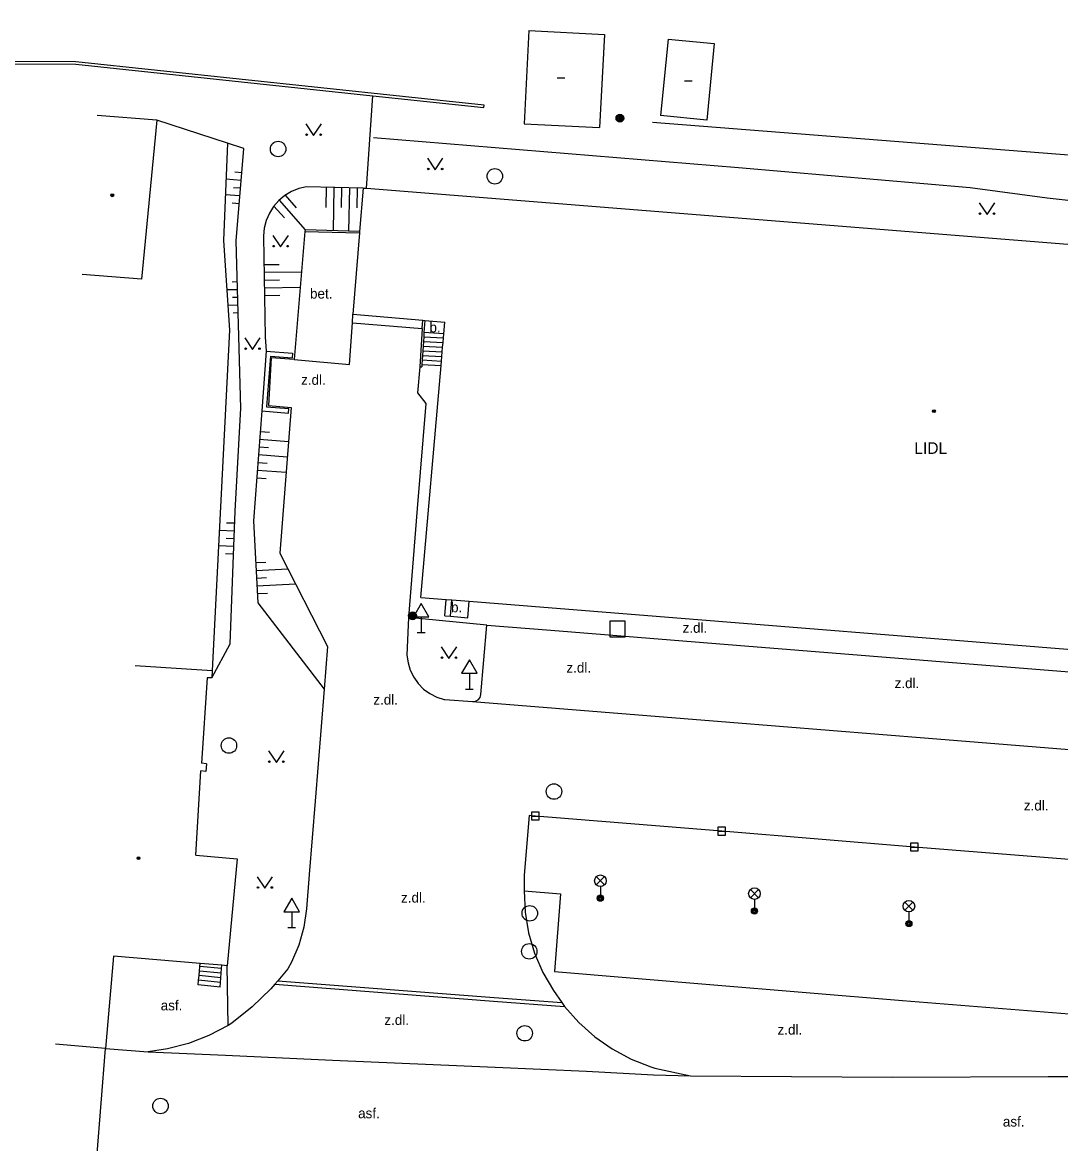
# Model space of a CAD drawing. Extents: x -539244 to -537359, y -1183785 to -1181851.
# Drawn here: x -537581.9 to -537514.8, y -1182319.2 to -1182246.8 of the extents above; entities that cross this region are included whole.
import ezdxf

# ---------------------------------------------------------------- set-up
doc = ezdxf.new("R2010")
doc.units = 0
for name, color, linetype in [('Vrstva 10', 7, 'Continuous'), ('Vrstva 11', 7, 'Continuous'), ('Vrstva 14', 7, 'Continuous'), ('Vrstva 15', 7, 'Continuous'), ('Vrstva 25', 7, 'Continuous'), ('Vrstva 26', 7, 'Continuous'), ('Vrstva 27', 7, 'Continuous'), ('Vrstva 33', 7, 'Continuous'), ('Vrstva 34', 7, 'Continuous'), ('Vrstva 36', 7, 'Continuous'), ('Vrstva 39', 7, 'Continuous'), ('Vrstva 40', 7, 'Continuous'), ('Vrstva 41', 7, 'Continuous'), ('Vrstva 5', 7, 'Continuous'), ('Vrstva 7', 7, 'Continuous'), ('Vrstva 9', 7, 'Continuous')]:
    doc.layers.add(name, color=color, linetype=linetype)

msp = doc.modelspace()

# ---------------------------------------------------------------- linework, layer by layer
at = {"layer": 'Vrstva 10'}
for p, q in [((-537514.03, -1182255.35), (-537541.19, -1182253.23)), ((-537560.118, -1182260.267), (-537563.638, -1182260.167)), ((-537556.075, -1182266.534), (-537556.231, -1182269.01)), ((-537565.823, -1182268.424), (-537566.009, -1182271.513)), ((-537564.354, -1182268.54), (-537565.823, -1182268.424)), ((-537564.354, -1182268.54), (-537560.778, -1182268.85)), ((-537556.231, -1182269.01), (-537556.379, -1182270.687)), ((-537556.379, -1182270.687), (-537555.833, -1182271.376)), ((-537566.009, -1182271.513), (-537564.546, -1182271.633)), ((-537555.833, -1182271.376), (-537556.392, -1182278.164)), ((-537564.546, -1182271.633), (-537565.262, -1182281.056)), ((-537556.392, -1182278.164), (-537556.958, -1182285.194)), ((-537565.262, -1182281.056), (-537562.184, -1182287.069)), ((-537556.958, -1182285.194), (-537557.047, -1182287.143)), ((-537552.287, -1182290.181), (-537551.898, -1182285.7)), ((-537551.898, -1182285.7), (-537547.766, -1182286.026)), ((-537547.766, -1182286.026), (-537535.764, -1182286.999)), ((-537562.184, -1182287.069), (-537562.409, -1182289.825)), ((-537535.764, -1182286.999), (-537523.153, -1182287.995)), ((-537523.153, -1182287.995), (-537510.806, -1182288.98)), ((-537562.409, -1182289.825), (-537562.994, -1182297.074)), ((-537554.612, -1182290.506), (-537552.816, -1182290.624)), ((-537552.816, -1182290.624), (-537536.201, -1182291.954)), ((-537536.201, -1182291.954), (-537523.353, -1182293)), ((-537523.353, -1182293), (-537511.185, -1182293.988)), ((-537562.994, -1182297.074), (-537563.378, -1182301.795)), ((-537549.156, -1182297.999), (-537549.485, -1182301.842)), ((-537548.744, -1182298.029), (-537549.156, -1182297.999)), ((-537536.716, -1182299.002), (-537548.744, -1182298.029)), ((-537524.272, -1182300.032), (-537536.716, -1182299.002)), ((-537511.811, -1182301.041), (-537524.272, -1182300.032)), ((-537563.378, -1182301.795), (-537563.547, -1182304.014)), ((-537549.485, -1182301.842), (-537549.493, -1182302.865)), ((-537549.493, -1182302.865), (-537547.131, -1182303.04)), ((-537547.131, -1182303.04), (-537547.52, -1182308.075)), ((-537547.52, -1182308.075), (-537537.48, -1182308.901)), ((-537537.48, -1182308.901), (-537525.034, -1182309.935)), ((-537525.034, -1182309.935), (-537512.594, -1182310.927)), ((-537577.088, -1182320.112), (-537576.541, -1182313.043)), ((-537576.541, -1182313.043), (-537573.783, -1182313.25)), ((-537573.783, -1182313.25), (-537568.793, -1182313.477)), ((-537568.793, -1182313.477), (-537561.876, -1182313.787)), ((-537561.876, -1182313.787), (-537551.364, -1182314.25)), ((-537551.364, -1182314.25), (-537545.46, -1182314.507)), ((-537545.46, -1182314.507), (-537541.127, -1182314.731)), ((-537541.127, -1182314.731), (-537538.728, -1182314.808)), ((-537541.037, -1182314.309), (-537538.728, -1182314.808)), ((-537538.728, -1182314.808), (-537525.688, -1182314.889)), ((-537525.688, -1182314.889), (-537515.622, -1182314.84)), ((-537515.622, -1182314.84), (-537504.645, -1182314.842))]:
    msp.add_line(p, q, dxfattribs=at)
for points in [[(-537563.638, -1182260.167), (-537563.648, -1182260.274), (-537564.354, -1182268.54)], [(-537560.778, -1182268.85), (-537560.586, -1182266.175), (-537560.546, -1182265.615)], [(-537557.047, -1182287.143), (-537557.058, -1182287.642), (-537556.988, -1182288.137), (-537556.841, -1182288.614), (-537556.62, -1182289.061), (-537556.33, -1182289.468), (-537555.979, -1182289.823), (-537555.576, -1182290.117), (-537555.131, -1182290.344), (-537554.656, -1182290.496), (-537554.612, -1182290.506)], [(-537552.816, -1182290.624), (-537552.623, -1182290.607), (-537552.453, -1182290.514), (-537552.334, -1182290.361), (-537552.287, -1182290.181)], [(-537549.493, -1182302.865), (-537549.424, -1182304.224), (-537549.196, -1182305.567), (-537548.812, -1182306.873), (-537548.277, -1182308.125), (-537547.6, -1182309.305), (-537547.049, -1182310.076)], [(-537563.547, -1182304.014), (-537563.718, -1182305.207), (-537564.045, -1182306.366), (-537564.523, -1182307.472), (-537564.754, -1182307.894)], [(-537564.754, -1182307.894), (-537565.41, -1182308.661), (-537565.602, -1182308.885), (-537565.851, -1182309.176), (-537567.064, -1182310.348), (-537568.383, -1182311.4), (-537568.605, -1182311.558)], [(-537546.881, -1182310.337), (-537545.96, -1182311.365), (-537544.927, -1182312.279), (-537543.794, -1182313.067), (-537542.579, -1182313.72), (-537541.295, -1182314.227), (-537541.037, -1182314.309)], [(-537568.605, -1182311.558), (-537569.856, -1182312.209), (-537571.173, -1182312.714), (-537572.538, -1182313.067), (-537573.783, -1182313.25)]]:
    msp.add_lwpolyline(points, dxfattribs=at)
at = {"layer": 'Vrstva 11'}
for p, q in [((-537563.648, -1182260.274), (-537560.126, -1182260.363)), ((-537560.586, -1182266.175), (-537556.075, -1182266.534)), ((-537556.075, -1182266.534), (-537556.034, -1182266.001)), ((-537555.977, -1182267.072), (-537554.7, -1182267.141)), ((-537554.676, -1182266.87), (-537555.96, -1182266.791)), ((-537556.014, -1182267.671), (-537554.752, -1182267.739)), ((-537555.995, -1182267.371), (-537554.726, -1182267.439)), ((-537566.147, -1182267.99), (-537566.445, -1182271.861)), ((-537566.147, -1182267.99), (-537564.449, -1182268.133)), ((-537565.871, -1182268.314), (-537566.123, -1182271.585)), ((-537565.871, -1182268.314), (-537564.474, -1182268.432)), ((-537564.449, -1182268.133), (-537564.474, -1182268.432)), ((-537556.071, -1182268.568), (-537554.83, -1182268.635)), ((-537556.052, -1182268.269), (-537554.804, -1182268.337)), ((-537556.033, -1182267.969), (-537554.778, -1182268.037)), ((-537556.231, -1182269.01), (-537556.099, -1182269.018)), ((-537556.09, -1182268.868), (-537554.857, -1182268.935)), ((-537566.445, -1182271.861), (-537564.709, -1182271.993)), ((-537566.123, -1182271.585), (-537564.686, -1182271.694)), ((-537564.709, -1182271.993), (-537564.686, -1182271.694)), ((-537554.615, -1182285.094), (-537554.53, -1182284.032)), ((-537554.251, -1182285.123), (-537554.166, -1182284.061)), ((-537553.133, -1182285.213), (-537553.048, -1182284.15)), ((-537551.898, -1182285.7), (-537556.958, -1182285.194)), ((-537554.615, -1182285.094), (-537554.251, -1182285.123)), ((-537554.251, -1182285.123), (-537553.133, -1182285.213)), ((-537569.039, -1182307.879), (-537570.434, -1182307.738)), ((-537568.605, -1182311.558), (-537568.668, -1182307.697)), ((-537569.086, -1182308.478), (-537570.491, -1182308.336)), ((-537569.063, -1182308.179), (-537570.462, -1182308.037)), ((-537569.134, -1182309.076), (-537570.548, -1182308.933)), ((-537569.11, -1182308.777), (-537570.52, -1182308.635)), ((-537565.602, -1182308.885), (-537551.467, -1182309.991)), ((-537565.41, -1182308.661), (-537551.424, -1182309.745)), ((-537551.424, -1182309.745), (-537547.049, -1182310.076)), ((-537551.467, -1182309.991), (-537546.881, -1182310.337)), ((-537547.049, -1182310.076), (-537546.881, -1182310.337))]:
    msp.add_line(p, q, dxfattribs=at)
for points in [[(-537555.91, -1182266.011), (-537555.96, -1182266.791), (-537555.977, -1182267.072), (-537555.995, -1182267.371), (-537556.014, -1182267.671), (-537556.033, -1182267.969), (-537556.052, -1182268.269), (-537556.071, -1182268.568), (-537556.09, -1182268.868), (-537556.099, -1182269.018)], [(-537570.548, -1182308.933), (-537570.52, -1182308.635), (-537570.491, -1182308.336), (-537570.462, -1182308.037), (-537570.434, -1182307.738), (-537570.416, -1182307.551)], [(-537569.134, -1182309.076), (-537569.11, -1182308.777), (-537569.086, -1182308.478), (-537569.063, -1182308.179), (-537569.039, -1182307.879), (-537569.022, -1182307.667)]]:
    msp.add_lwpolyline(points, dxfattribs=at)
at = {"layer": 'Vrstva 14'}
for p, q in [((-537568.661, -1182254.568), (-537568.912, -1182260.844)), ((-537568.085, -1182260.87), (-537567.595, -1182254.917)), ((-537559.894, -1182257.464), (-537563.543, -1182257.389)), ((-537566.323, -1182260.609), (-537566.23, -1182267.082)), ((-537568.912, -1182260.844), (-537568.531, -1182266.643)), ((-537567.79, -1182271.687), (-537568.085, -1182260.87)), ((-537568.531, -1182266.643), (-537569.643, -1182288.626)), ((-537566.23, -1182267.082), (-537566.147, -1182267.99)), ((-537568.166, -1182278.324), (-537567.79, -1182271.687)), ((-537566.445, -1182271.861), (-537566.973, -1182278.961)), ((-537568.481, -1182286.896), (-537568.166, -1182278.324)), ((-537566.973, -1182278.961), (-537566.703, -1182284.245)), ((-537566.703, -1182284.245), (-537562.409, -1182289.825)), ((-537569.667, -1182289.106), (-537568.481, -1182286.896))]:
    msp.add_line(p, q, dxfattribs=at)
for points in [[(-537567.595, -1182254.917), (-537568.661, -1182254.568), (-537573.217, -1182253.078)], [(-537563.543, -1182257.389), (-537564.039, -1182257.501), (-537564.512, -1182257.689), (-537564.95, -1182257.948), (-537565.341, -1182258.273), (-537565.677, -1182258.656), (-537565.949, -1182259.086), (-537566.15, -1182259.553), (-537566.276, -1182260.046), (-537566.323, -1182260.553), (-537566.323, -1182260.609)]]:
    msp.add_lwpolyline(points, dxfattribs=at)
at = {"layer": 'Vrstva 15'}
for p, q in [((-537567.765, -1182256.979), (-537568.754, -1182256.898)), ((-537567.724, -1182256.481), (-537568.185, -1182256.443)), ((-537567.806, -1182257.477), (-537568.267, -1182257.439)), ((-537562.279, -1182257.415), (-537562.305, -1182258.709)), ((-537561.779, -1182257.426), (-537561.836, -1182260.218)), ((-537561.279, -1182257.436), (-537561.305, -1182258.73)), ((-537560.779, -1182257.446), (-537560.836, -1182260.247)), ((-537560.279, -1182257.456), (-537560.305, -1182258.75)), ((-537567.847, -1182257.976), (-537568.794, -1182257.898)), ((-537567.888, -1182258.474), (-537568.349, -1182258.436)), ((-537565.316, -1182258.249), (-537563.638, -1182260.167)), ((-537564.928, -1182257.933), (-537564.22, -1182258.743)), ((-537565.653, -1182258.623), (-537564.98, -1182259.392)), ((-537566.296, -1182262.405), (-537565.308, -1182262.391)), ((-537568.012, -1182263.529), (-537568.349, -1182263.538)), ((-537566.289, -1182262.905), (-537563.869, -1182262.871)), ((-537566.282, -1182263.405), (-537565.294, -1182263.391)), ((-537567.998, -1182264.029), (-537568.701, -1182264.048)), ((-537566.275, -1182263.905), (-537563.947, -1182263.872)), ((-537567.984, -1182264.529), (-537568.322, -1182264.538)), ((-537566.268, -1182264.405), (-537565.279, -1182264.391)), ((-537567.971, -1182265.028), (-537568.636, -1182265.046)), ((-537567.957, -1182265.528), (-537568.295, -1182265.537)), ((-537566.581, -1182273.686), (-537564.713, -1182273.825)), ((-537566.544, -1182273.187), (-537565.932, -1182273.233)), ((-537566.618, -1182274.184), (-537566.006, -1182274.23)), ((-537566.655, -1182274.683), (-537564.788, -1182274.822)), ((-537566.729, -1182275.68), (-537564.864, -1182275.819)), ((-537566.692, -1182275.182), (-537566.08, -1182275.228)), ((-537566.766, -1182276.179), (-537566.154, -1182276.225)), ((-537568.195, -1182279.119), (-537568.713, -1182279.1)), ((-537568.214, -1182279.618), (-537569.185, -1182279.582)), ((-537568.232, -1182280.118), (-537568.75, -1182280.099)), ((-537568.251, -1182280.618), (-537569.236, -1182280.582)), ((-537568.269, -1182281.117), (-537568.787, -1182281.098)), ((-537566.835, -1182281.659), (-537566.174, -1182281.625)), ((-537566.809, -1182282.158), (-537564.752, -1182282.053)), ((-537566.784, -1182282.658), (-537566.123, -1182282.624)), ((-537566.758, -1182283.157), (-537564.252, -1182283.029)), ((-537566.733, -1182283.656), (-537566.072, -1182283.622))]:
    msp.add_line(p, q, dxfattribs=at)
at = {"layer": 'Vrstva 25'}
for centre, radius in [((-537543.3, -1182252.95), 0.25), ((-537543.3, -1182252.95), 0.2), ((-537543.3, -1182252.95), 0.15), ((-537543.3, -1182252.95), 0.1), ((-537543.3, -1182252.95), 0.05), ((-537556.699, -1182285.093), 0.25), ((-537556.699, -1182285.093), 0.2), ((-537556.699, -1182285.093), 0.15), ((-537556.699, -1182285.093), 0.1), ((-537556.699, -1182285.093), 0.05)]:
    msp.add_circle(centre, radius, dxfattribs=at)
at = {"layer": 'Vrstva 26'}
msp.add_lwpolyline([(-537543.952, -1182286.445), (-537542.952, -1182286.445), (-537542.952, -1182285.445), (-537543.952, -1182285.445)], close=True, dxfattribs=at)
at = {"layer": 'Vrstva 27'}
for p, q in [((-537549.006, -1182298.025), (-537548.506, -1182298.025)), ((-537536.966, -1182299.002), (-537536.466, -1182299.002)), ((-537524.522, -1182300.032), (-537524.022, -1182300.032))]:
    msp.add_line(p, q, dxfattribs=at)
for points in [[(-537549.006, -1182298.275), (-537548.506, -1182298.275), (-537548.506, -1182297.775), (-537549.006, -1182297.775)], [(-537536.966, -1182299.252), (-537536.466, -1182299.252), (-537536.466, -1182298.752), (-537536.966, -1182298.752)], [(-537524.522, -1182300.282), (-537524.022, -1182300.282), (-537524.022, -1182299.782), (-537524.522, -1182299.782)]]:
    msp.add_lwpolyline(points, close=True, dxfattribs=at)
for centre in [(-537565.383, -1182254.942), (-537551.379, -1182256.702), (-537568.561, -1182293.473), (-537547.558, -1182296.444), (-537549.123, -1182304.309), (-537549.156, -1182306.768), (-537549.451, -1182312.056), (-537572.98, -1182316.754)]:
    msp.add_circle(centre, 0.5, dxfattribs=at)
at = {"layer": 'Vrstva 33'}
for p, q in [((-537544.826, -1182302.47), (-537544.296, -1182301.94)), ((-537544.826, -1182301.94), (-537544.296, -1182302.47)), ((-537544.561, -1182302.58), (-537544.561, -1182303.33)), ((-537534.87, -1182303.302), (-537534.34, -1182302.772)), ((-537534.87, -1182302.772), (-537534.34, -1182303.302)), ((-537534.605, -1182303.412), (-537534.605, -1182304.162)), ((-537524.892, -1182304.111), (-537524.362, -1182303.581)), ((-537524.892, -1182303.581), (-537524.362, -1182304.111)), ((-537524.627, -1182304.221), (-537524.627, -1182304.971))]:
    msp.add_line(p, q, dxfattribs=at)
for centre, radius in [((-537544.561, -1182302.205), 0.375), ((-537534.605, -1182303.037), 0.375), ((-537544.561, -1182303.33), 0.2), ((-537544.561, -1182303.33), 0.145), ((-537544.561, -1182303.33), 0.0876), ((-537534.605, -1182304.162), 0.2), ((-537534.605, -1182304.162), 0.145), ((-537534.605, -1182304.162), 0.0876), ((-537524.627, -1182303.846), 0.375), ((-537524.627, -1182304.971), 0.2), ((-537524.627, -1182304.971), 0.145), ((-537524.627, -1182304.971), 0.0876)]:
    msp.add_circle(centre, radius, dxfattribs=at)
at = {"layer": 'Vrstva 34'}
for p, q in [((-537556.138, -1182285.162), (-537556.138, -1182286.18)), ((-537556.388, -1182286.18), (-537555.888, -1182286.18)), ((-537553.026, -1182288.803), (-537553.026, -1182289.821)), ((-537553.276, -1182289.821), (-537552.776, -1182289.821)), ((-537564.507, -1182304.206), (-537564.507, -1182305.224)), ((-537564.757, -1182305.224), (-537564.257, -1182305.224))]:
    msp.add_line(p, q, dxfattribs=at)
for points in [[(-537556.638, -1182285.162), (-537555.638, -1182285.162), (-537556.138, -1182284.296)], [(-537553.526, -1182288.803), (-537552.526, -1182288.803), (-537553.026, -1182287.937)], [(-537565.007, -1182304.206), (-537564.007, -1182304.206), (-537564.507, -1182303.34)]]:
    msp.add_lwpolyline(points, close=True, dxfattribs=at)
at = {"layer": 'Vrstva 36'}
for points in [[(-537563.589, -1182253.321), (-537563.089, -1182254.071), (-537562.589, -1182253.321)], [(-537555.733, -1182255.529), (-537555.233, -1182256.279), (-537554.733, -1182255.529)], [(-537520.079, -1182258.411), (-537519.579, -1182259.161), (-537519.079, -1182258.411)], [(-537565.721, -1182260.519), (-537565.221, -1182261.269), (-537564.721, -1182260.519)], [(-537567.535, -1182267.138), (-537567.035, -1182267.888), (-537566.535, -1182267.138)], [(-537554.846, -1182287.091), (-537554.346, -1182287.841), (-537553.846, -1182287.091)], [(-537565.997, -1182293.817), (-537565.497, -1182294.567), (-537564.997, -1182293.817)], [(-537566.735, -1182301.942), (-537566.235, -1182302.692), (-537565.735, -1182301.942)]]:
    msp.add_lwpolyline(points, dxfattribs=at)
for centre in [(-537563.539, -1182254.021), (-537562.64, -1182254.021), (-537555.683, -1182256.229), (-537554.784, -1182256.229), (-537520.029, -1182259.111), (-537519.13, -1182259.111), (-537565.671, -1182261.219), (-537564.772, -1182261.219), (-537567.485, -1182267.838), (-537566.586, -1182267.838), (-537554.796, -1182287.791), (-537553.897, -1182287.791), (-537565.947, -1182294.517), (-537565.048, -1182294.517), (-537566.685, -1182302.642), (-537565.786, -1182302.642)]:
    msp.add_circle(centre, 0.05, dxfattribs=at)
at = {"layer": 'Vrstva 39'}
for p, q in [((-537547.358, -1182250.336), (-537546.858, -1182250.336)), ((-537539.126, -1182250.538), (-537538.626, -1182250.538))]:
    msp.add_line(p, q, dxfattribs=at)
for centre, radius in [((-537576.097, -1182257.931), 0.09), ((-537576.097, -1182257.931), 0.0398), ((-537523.007, -1182271.872), 0.09), ((-537523.007, -1182271.872), 0.0398), ((-537574.398, -1182300.75), 0.09), ((-537574.398, -1182300.75), 0.0398)]:
    msp.add_circle(centre, radius, dxfattribs=at)
at = {"layer": 'Vrstva 5'}
for p, q in [((-537549.19, -1182247.29), (-537549.49, -1182253.32)), ((-537549.19, -1182247.29), (-537544.3, -1182247.55)), ((-537544.3, -1182247.55), (-537544.62, -1182253.562)), ((-537540.19, -1182247.84), (-537540.671, -1182252.785)), ((-537540.19, -1182247.84), (-537537.21, -1182248.13)), ((-537537.21, -1182248.13), (-537537.689, -1182253.074)), ((-537573.217, -1182253.078), (-537577.07, -1182252.773)), ((-537573.217, -1182253.078), (-537574.2, -1182263.349)), ((-537549.49, -1182253.32), (-537544.62, -1182253.562)), ((-537537.689, -1182253.074), (-537540.671, -1182252.785)), ((-537574.2, -1182263.349), (-537578.049, -1182263.054)), ((-537574.61, -1182288.309), (-537569.643, -1182288.626)), ((-537569.643, -1182288.626), (-537569.667, -1182289.106)), ((-537569.967, -1182289.091), (-537570.335, -1182294.615)), ((-537569.667, -1182289.106), (-537569.967, -1182289.091)), ((-537570.007, -1182294.648), (-537570.335, -1182294.615)), ((-537570.007, -1182294.648), (-537570.057, -1182295.146)), ((-537570.701, -1182300.556), (-537570.385, -1182295.113)), ((-537570.057, -1182295.146), (-537570.385, -1182295.113)), ((-537570.701, -1182300.556), (-537568.025, -1182300.797)), ((-537568.025, -1182300.797), (-537568.668, -1182307.697)), ((-537576.028, -1182307.081), (-537576.541, -1182313.043)), ((-537576.541, -1182313.043), (-537579.772, -1182312.759))]:
    msp.add_line(p, q, dxfattribs=at)
for points in [[(-537559.894, -1182257.464), (-537560.118, -1182260.267), (-537560.126, -1182260.363), (-537560.546, -1182265.615)], [(-537559.894, -1182257.464), (-537559.675, -1182257.481), (-537506.009, -1182261.763), (-537489.319, -1182263.094)], [(-537560.546, -1182265.615), (-537556.034, -1182266.001), (-537555.91, -1182266.011), (-537554.611, -1182266.122)], [(-537556.163, -1182283.901), (-537554.857, -1182268.935), (-537554.83, -1182268.635), (-537554.804, -1182268.337), (-537554.778, -1182268.037), (-537554.752, -1182267.739), (-537554.726, -1182267.439), (-537554.7, -1182267.141), (-537554.676, -1182266.87), (-537554.611, -1182266.122)], [(-537556.163, -1182283.901), (-537554.53, -1182284.032), (-537554.166, -1182284.061), (-537553.048, -1182284.15), (-537504.169, -1182288.063)], [(-537568.668, -1182307.697), (-537569.022, -1182307.667), (-537570.416, -1182307.551), (-537576.028, -1182307.081)]]:
    msp.add_lwpolyline(points, dxfattribs=at)
at = {"layer": 'Vrstva 7'}
msp.add_line((-537559.675, -1182257.481), (-537559.256, -1182251.506), dxfattribs=at)
for points in [[(-537691.412, -1182153.093), (-537688.289, -1182175.796), (-537683.81, -1182231.471), (-537683.419, -1182237.757), (-537681.909, -1182246.799), (-537681.682, -1182249.467), (-537682.04, -1182249.507), (-537681.519, -1182256.983), (-537681.099, -1182261.237), (-537680.831, -1182263.234), (-537680.99, -1182265.39), (-537680.816, -1182267.732), (-537644.5, -1182258.035), (-537639.249, -1182256.524), (-537620.413, -1182251.368), (-537618.296, -1182251.169), (-537599.133, -1182249.42), (-537578.459, -1182249.459)], [(-537578.45, -1182249.31), (-537599.14, -1182249.27), (-537618.31, -1182251.02), (-537620.44, -1182251.22), (-537639.29, -1182256.38), (-537644.54, -1182257.89), (-537647.532, -1182258.689), (-537680.68, -1182267.54), (-537680.84, -1182265.39), (-537680.68, -1182263.23), (-537680.95, -1182261.22), (-537681.37, -1182256.97), (-537681.88, -1182249.64), (-537681.52, -1182249.6), (-537681.76, -1182246.78), (-537683.27, -1182237.74), (-537683.66, -1182231.46), (-537688.14, -1182175.78), (-537691.246, -1182153.198)], [(-537578.459, -1182249.459), (-537559.256, -1182251.506), (-537552.095, -1182252.269)], [(-537552.095, -1182252.269), (-537552.08, -1182252.12), (-537578.45, -1182249.31)]]:
    msp.add_lwpolyline(points, dxfattribs=at)
at = {"layer": 'Vrstva 9'}
for p, q in [((-537535.631, -1182256.156), (-537559.214, -1182254.224)), ((-537520.662, -1182257.44), (-537535.631, -1182256.156)), ((-537515.691, -1182258.124), (-537520.662, -1182257.44)), ((-537507.729, -1182259.019), (-537515.691, -1182258.124))]:
    msp.add_line(p, q, dxfattribs=at)

# ---------------------------------------------------------------- texts
at = {"layer": 'Vrstva 40'}
for s, p in [('bet.', (-537563.323, -1182264.604)), ('b.', (-537555.604, -1182266.784)), ('z.dl.', (-537563.9, -1182270.173)), ('b.', (-537554.21, -1182284.862)), ('z.dl.', (-537539.248, -1182286.19)), ('z.dl.', (-537546.755, -1182288.764)), ('z.dl.', (-537525.55, -1182289.764)), ('z.dl.', (-537559.232, -1182290.829)), ('z.dl.', (-537517.202, -1182297.667)), ('z.dl.', (-537557.441, -1182303.615)), ('asf.', (-537572.969, -1182310.578)), ('z.dl.', (-537558.518, -1182311.518)), ('z.dl.', (-537533.115, -1182312.147)), ('asf.', (-537560.214, -1182317.547)), ('asf.', (-537518.555, -1182318.086))]:
    msp.add_text(s, height=0.65, dxfattribs=at).set_placement(p)
at = {"layer": 'Vrstva 41'}
msp.add_text('LIDL', height=0.75, dxfattribs=at).set_placement((-537524.276, -1182274.633))

doc.saveas('drawing.dxf')
